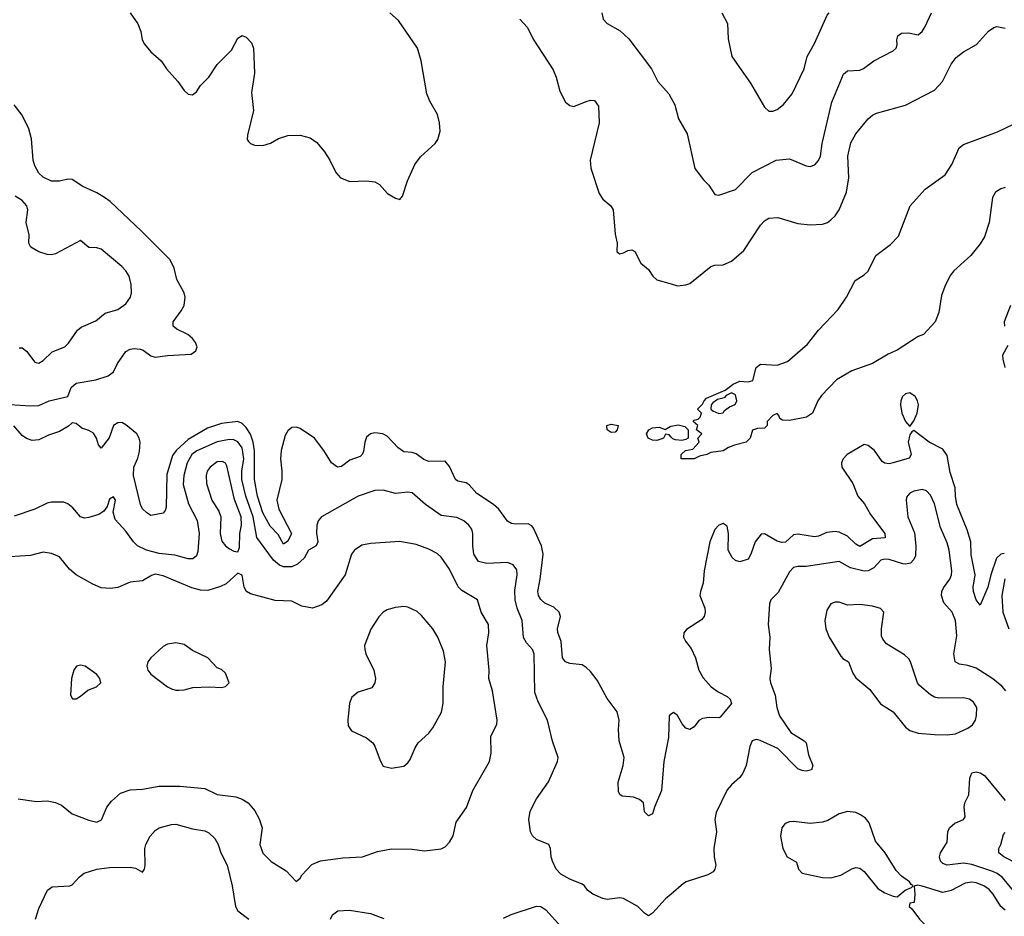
# Model space of a CAD drawing. Header units: inches. Extents: x 1384664 to 1536621, y 460766 to 646467.
# Tile 481 of 488: x 1456857 to 1461606, y 635643 to 639968. Entities that reach past the tile are written whole.
import ezdxf

# ---------------------------------------------------------------- set-up
doc = ezdxf.new("R2010")
doc.units = ezdxf.units.IN
doc.header["$MEASUREMENT"] = 0
doc.layers.add('B4653', color=7, linetype='Continuous')
doc.layers.add('B4663', color=7, linetype='Continuous')

msp = doc.modelspace()

# ---------------------------------------------------------------- linework, layer by layer
at = {"layer": 'B4653', "color": 5}
for points, elevation in [([(1457389.9, 640000), (1457427.9, 639947.9), (1457442, 639910), (1457448.7, 639870), (1457459.3, 639850), (1457490, 639813.4), (1457539.1, 639770), (1457565.5, 639730), (1457619.3, 639670), (1457650, 639625.5), (1457670, 639608.2), (1457690, 639605.5), (1457710, 639620.5), (1457729.8, 639650.2), (1457768.9, 639691.1), (1457810, 639752.2), (1457878.9, 639821.1), (1457910, 639878.8), (1457930, 639890.6), (1457950, 639884), (1457975.8, 639855.8), (1457985.5, 639830), (1457990.3, 639710), (1457975.8, 639615.8), (1457984.2, 639530), (1457955.5, 639410), (1457954, 639390), (1457960.4, 639380.4), (1457970.5, 639370.5), (1457990, 639363), (1458030, 639360.5), (1458067.7, 639372.3), (1458104.9, 639395.1), (1458150, 639408.4), (1458210, 639410.4), (1458257.5, 639397.5), (1458290, 639375.5), (1458327.7, 639330), (1458353, 639290), (1458382, 639230), (1458405.1, 639205.1), (1458450, 639187.7), (1458530, 639190.6), (1458570, 639184.9), (1458592.3, 639172.3), (1458631, 639130), (1458670, 639106.8), (1458690, 639101), (1458703.7, 639116.3), (1458727.8, 639190), (1458762.4, 639270), (1458790, 639305.5), (1458861.2, 639370), (1458874, 639390), (1458886, 639430), (1458882, 639470), (1458871.8, 639510), (1458834.8, 639574.7), (1458820.5, 639610), (1458794, 639770), (1458776.1, 639830), (1458684.4, 639964.4), (1458641.8, 640000)], 720), ([(1459664.9, 640000), (1459670.6, 639970), (1459690.7, 639950), (1459753.1, 639913.1), (1459795.6, 639875.6), (1459904.9, 639730), (1459935.5, 639670), (1459988.2, 639610), (1460000, 639589.1)], 740), ([(1459270.1, 639970.1), (1459306, 639930), (1459333.3, 639873.3), (1459430, 639725.3), (1459444.3, 639690), (1459462.5, 639622.5), (1459490.2, 639570.2), (1459510, 639553.1), (1459530, 639548.9), (1459590, 639573.7), (1459610, 639579.5), (1459630, 639578.4), (1459648.7, 639550), (1459651.3, 639470), (1459609.3, 639290), (1459611.3, 639251.3), (1459651.7, 639130), (1459670, 639101.3), (1459708, 639070), (1459720.4, 639050), (1459730, 638934), (1459738.8, 638890), (1459738, 638850), (1459750, 638838), (1459770, 638842.8), (1459790, 638854.8), (1459810, 638857.3), (1459824.7, 638850), (1459852.8, 638792.8), (1459890, 638762.8), (1459910.6, 638730), (1459930, 638713), (1460000, 638693)], 720), ([(1456810, 638112.3), (1456910, 638104.9), (1456950, 638107.3), (1456999.5, 638130), (1457089.8, 638150.2), (1457106.2, 638193.8), (1457130, 638215.2), (1457225.2, 638230), (1457284.5, 638250), (1457309.6, 638270), (1457329.8, 638310), (1457370, 638367.2), (1457390, 638378.8), (1457410, 638382.4), (1457439, 638379), (1457453.5, 638373.5), (1457490, 638346.7), (1457510, 638339.6), (1457570, 638348.6), (1457684.7, 638355.3), (1457706.6, 638370), (1457713.3, 638390), (1457706, 638410), (1457691.2, 638430), (1457668.2, 638450), (1457614.5, 638474.5), (1457598.2, 638490), (1457597.3, 638510), (1457636.3, 638563.7), (1457649.9, 638590), (1457655.8, 638630), (1457650.3, 638650), (1457615.1, 638715.1), (1457601.9, 638770), (1457582.7, 638810), (1457443.8, 638950), (1457293.1, 639090), (1457266.3, 639110), (1457230, 639132), (1457162.4, 639162.4), (1457110, 639196.2), (1457090, 639198.8), (1457050, 639188.9), (1457010, 639188.7), (1456970, 639208.5), (1456950, 639227.5), (1456930, 639263.5), (1456921.7, 639290), (1456913.7, 639393.7), (1456901.2, 639441.2), (1456870, 639507), (1456830, 639556.2)], 720), ([(1456855.4, 638384.6), (1456870, 638384.9), (1456890, 638369), (1456930, 638316), (1456950, 638310.3), (1456970, 638323.6), (1457013.6, 638366.4), (1457075.1, 638390), (1457092.8, 638407.2), (1457135.8, 638470), (1457154.5, 638485.5), (1457224.4, 638515.6), (1457270, 638552.7), (1457330, 638570.5), (1457370, 638597), (1457392.3, 638630), (1457396.4, 638650), (1457395.3, 638690), (1457385.3, 638730), (1457370, 638756.4), (1457350, 638777.4), (1457250, 638860.4), (1457230, 638867.2), (1457190, 638869.7), (1457150, 638902.7), (1457030, 638838.5), (1457010, 638833.7), (1456990, 638835.2), (1456950, 638847.6), (1456910.9, 638870), (1456901, 638890), (1456903.6, 638930), (1456888.7, 638990), (1456896.2, 639050), (1456892.3, 639070), (1456870, 639095.7), (1456836.2, 639116.2)], 740), ([(1460000, 636617.8), (1459990.4, 636610), (1459985.9, 636505.9), (1459964.3, 636390), (1459953.2, 636250), (1459918.8, 636170), (1459910, 636138), (1459890, 636128), (1459870, 636148), (1459866, 636190), (1459846.6, 636206.6), (1459817.5, 636217.5), (1459763.5, 636223.5), (1459751.3, 636231.3), (1459744.8, 636244.7), (1459743.5, 636290), (1459768.4, 636370), (1459772.9, 636410), (1459748.9, 636490), (1459744.8, 636544.8), (1459747.8, 636590), (1459738.3, 636630), (1459690, 636694.2), (1459642.1, 636782.1), (1459610, 636824.1), (1459590, 636843.8), (1459570, 636855.6), (1459510, 636863.2), (1459490.5, 636870.5), (1459475.9, 636890), (1459469.3, 636969.3), (1459452.2, 637012.2), (1459451.4, 637030), (1459465.3, 637090), (1459458.7, 637110), (1459433.6, 637133.6), (1459390, 637154), (1459370, 637171.3), (1459358.8, 637190), (1459355.7, 637210), (1459367.9, 637270), (1459382.3, 637390), (1459374.6, 637430), (1459336.1, 637516.1), (1459327.2, 637527.2), (1459310, 637535.8), (1459250, 637535.3), (1459230, 637538.2), (1459210, 637548.4), (1459167.5, 637607.5), (1459142.6, 637630), (1459062, 637682), (1459024.4, 637724.4), (1459010, 637733.3), (1458970, 637741.7), (1458958.7, 637750), (1458930, 637812.3), (1458910, 637838.3), (1458830, 637836.5), (1458806.1, 637846.1), (1458770, 637874.6), (1458750, 637880.6), (1458710, 637883.2), (1458682.8, 637902.8), (1458630, 637958.9), (1458609.3, 637970), (1458570, 637975.2), (1458549, 637971), (1458530, 637954), (1458521.4, 637930), (1458514.7, 637885.3), (1458509.4, 637870.6), (1458499.3, 637860.7), (1458450, 637842.7), (1458410, 637813.1), (1458390, 637809.7), (1458361.1, 637830), (1458324.7, 637890), (1458279.7, 637950), (1458210, 637996.1), (1458190, 638002.2), (1458170, 638001.3), (1458150, 637984.2), (1458138, 637962), (1458118.5, 637890), (1458114.4, 637850), (1458122.2, 637790), (1458121.7, 637750), (1458097.2, 637650), (1458106.9, 637606.9), (1458168.6, 637490), (1458150, 637453.3), (1458130, 637438.7), (1458104.5, 637484.5), (1458064.9, 637524.9), (1458029.9, 637590), (1458003.7, 637670), (1457990.3, 637750.3), (1457989, 637889), (1457983.5, 637930), (1457970, 637968.7), (1457950, 638000.3), (1457930, 638020.6), (1457910, 638030.3), (1457830, 638019.7), (1457762.7, 637997.3), (1457670, 637942.5), (1457611.5, 637890), (1457594.2, 637865.8), (1457566.2, 637773.8), (1457563, 637617), (1457559.2, 637600.8), (1457550, 637587), (1457490, 637577.2), (1457470, 637588.7), (1457450, 637608.7), (1457439.9, 637630), (1457405.6, 637770), (1457408.2, 637810), (1457427.4, 637852.6), (1457435.6, 637884.4), (1457437.8, 637930), (1457434, 637950), (1457421.6, 637970), (1457370, 638014.1), (1457350, 638024.2), (1457330, 638024), (1457310.2, 638010), (1457288.5, 637951.5), (1457250, 637900.9), (1457237.7, 637917.7), (1457228.4, 637950), (1457212.8, 637972.8), (1457190, 637986.9), (1457156.9, 637996.9), (1457130, 638020.5), (1457110, 638022.9), (1457093.4, 638006.6), (1457050, 637980.9), (1456996, 637964), (1456950, 637940.7), (1456918, 637938), (1456890, 637948), (1456870, 637962), (1456829.1, 638009.1)], 720), ([(1460000, 637954.2), (1459990, 637965.2), (1459971.6, 637968.4), (1459962.8, 637950), (1459954.4, 637945.6), (1459930, 637938.5), (1459910, 637940.5), (1459889.2, 637950), (1459880.9, 637970), (1459892.3, 637990), (1459910, 637998.9), (1459941.7, 638001.7), (1459970, 637990.7), (1459994, 638006), (1460000, 638007.1)], 680), ([(1460000, 635750.7), (1459972.8, 635727.2), (1459910, 635658), (1459890, 635646), (1459870, 635658), (1459839, 635690), (1459770, 635729.3), (1459750, 635732.3), (1459690, 635724.5), (1459669.6, 635729.6), (1459622, 635750), (1459595.3, 635770), (1459582, 635790), (1459570, 635799), (1459510, 635822), (1459467, 635847), (1459445.1, 635870), (1459427.3, 635910), (1459420.7, 635930), (1459418, 635970), (1459409.5, 635989.5), (1459350, 636014.5), (1459331.1, 636031.1), (1459321.3, 636050), (1459313.5, 636110), (1459319.8, 636150), (1459349.9, 636210.1), (1459407.5, 636292.5), (1459451.6, 636390), (1459454, 636410), (1459427.5, 636487.5), (1459403.5, 636590), (1459357.5, 636677.5), (1459342, 636722), (1459338.2, 636910), (1459329.9, 636929.9), (1459301.8, 636961.8), (1459287.6, 636987.6), (1459280.8, 637070), (1459256.4, 637130), (1459246.3, 637170), (1459244.8, 637215.2), (1459257.2, 637290), (1459254.3, 637314.3), (1459238.1, 637338.1), (1459210, 637349.8), (1459110, 637344.5), (1459070, 637355.1), (1459047.2, 637390), (1459042.3, 637430), (1459042.5, 637490), (1459037.2, 637510), (1459023.1, 637530), (1458998.9, 637550), (1458966.3, 637566.3), (1458890, 637576.5), (1458814, 637630), (1458750, 637686.3), (1458730, 637689.7), (1458670, 637683.1), (1458610, 637699.3), (1458570, 637697.1), (1458490, 637669.1), (1458313, 637570), (1458296.4, 637550), (1458290, 637528.7), (1458288.4, 637491.6), (1458295.3, 637450), (1458287.5, 637430), (1458250.1, 637409.9), (1458228.7, 637370), (1458197.9, 637342.1), (1458170, 637328.8), (1458130, 637328.5), (1458110, 637336.5), (1458080.8, 637360.8), (1458001.1, 637470), (1457983.6, 637570), (1457948.6, 637670), (1457928.9, 637750), (1457929.4, 637790), (1457937.8, 637850), (1457930, 637902.2), (1457910, 637932.2), (1457890, 637940.6), (1457870, 637942.4), (1457810, 637931.8), (1457711.3, 637888.7), (1457688, 637870), (1457664.3, 637830), (1457648.5, 637770), (1457645.7, 637725.7), (1457672.1, 637632.1), (1457712.8, 637552.8), (1457722.2, 637490), (1457716.8, 637403.2), (1457710, 637382), (1457692.1, 637367.9), (1457670, 637367.1), (1457605.3, 637385.3), (1457530, 637393.9), (1457468.2, 637410), (1457426, 637430), (1457406.1, 637450), (1457370, 637501.6), (1457317.3, 637557.3), (1457307.5, 637592.5), (1457319.7, 637650), (1457310, 637666.6), (1457290, 637655.1), (1457279.4, 637620.6), (1457263, 637597), (1457238.3, 637581.7), (1457190, 637566.6), (1457170, 637564), (1457150, 637569.7), (1457113.7, 637613.7), (1457090, 637633.3), (1457070, 637640.5), (1457010, 637640.5), (1456990, 637635.8), (1456930, 637606.4), (1456830, 637572.6)], 740), ([(1456850, 636210.5), (1456937.6, 636197.6), (1456990, 636200.3), (1457030, 636192.9), (1457058.7, 636178.7), (1457110, 636138), (1457190, 636107), (1457230, 636098), (1457251.1, 636108.9), (1457277.6, 636170), (1457300.6, 636199.4), (1457343.5, 636236.5), (1457390, 636254), (1457450, 636256.5), (1457530, 636270.3), (1457630, 636271.8), (1457750, 636259.5), (1457810, 636230.3), (1457899, 636219), (1457930, 636208.9), (1457959.5, 636190), (1457991.8, 636151.8), (1458012.9, 636112.9), (1458027.1, 636070), (1458015.3, 635990), (1458030, 635947.3), (1458070, 635907.3), (1458143, 635863), (1458190, 635811), (1458210, 635826.8), (1458218.3, 635841.7), (1458266.3, 635893.7), (1458308.3, 635911.7), (1458415.1, 635924.9), (1458510, 635930.4), (1458583.8, 635956.2), (1458650, 635968.8), (1458750, 635967.2), (1458810, 635959.5), (1458890, 635968.4), (1458910, 635979.1), (1458930, 636000.7), (1458948.1, 636031.9), (1458962.8, 636097.2), (1459011.6, 636168.4), (1459043.5, 636250), (1459123.5, 636390), (1459131, 636430), (1459129.7, 636510), (1459158.3, 636570), (1459159.8, 636590), (1459137.7, 636730), (1459120.5, 636790), (1459120.9, 636830), (1459109.8, 636950), (1459119.3, 637010), (1459118, 637050), (1459083.1, 637110), (1459065.6, 637170), (1458990, 637215.1), (1458972.2, 637232.2), (1458930, 637317.7), (1458890, 637375.1), (1458870, 637393), (1458830, 637414.7), (1458770, 637436.3), (1458690, 637451.3), (1458550, 637442), (1458507.2, 637432.8), (1458472.4, 637410), (1458458, 637390), (1458427.4, 637290), (1458337.1, 637162.9), (1458314.4, 637145.6), (1458270, 637129.6), (1458218.4, 637138.4), (1458170, 637164), (1458090, 637166.6), (1457970, 637198.9), (1457952, 637210), (1457939.6, 637230), (1457930, 637288), (1457910, 637299), (1457852.5, 637247.5), (1457826.2, 637233.8), (1457764.8, 637215.2), (1457730, 637216.1), (1457687, 637227), (1457550, 637285), (1457510, 637292.7), (1457492.4, 637287.6), (1457450, 637261.3), (1457390, 637254.3), (1457330, 637228.4), (1457295.5, 637224.5), (1457250, 637227.9), (1457210, 637244.5), (1457130, 637290.8), (1457097.6, 637317.6), (1457050, 637376.3), (1457010, 637393), (1456970, 637399.7), (1456910, 637383.9), (1456810, 637376.3)], 760), ([(1456933.4, 635630), (1456950, 635681.3), (1456991.1, 635770), (1457014.2, 635785.8), (1457099.3, 635790), (1457110, 635794.9), (1457145.6, 635834.4), (1457168.6, 635851.4), (1457229.2, 635870), (1457290, 635879.4), (1457390, 635880.5), (1457415.5, 635875.5), (1457450, 635856), (1457459.3, 635870), (1457462.7, 635890), (1457461.6, 635970), (1457466.3, 635990), (1457486.6, 636030), (1457510, 636057), (1457530, 636070.3), (1457590, 636086.7), (1457610, 636087), (1457690, 636066), (1457750, 636055.9), (1457770, 636045.2), (1457798.7, 636018.7), (1457814.7, 635990), (1457826.7, 635950), (1457858, 635890), (1457881.8, 635790), (1457898.2, 635690), (1457910.1, 635670.1), (1457963.1, 635630)], 740), ([(1458356.9, 635630), (1458366, 635650), (1458390.9, 635669.1), (1458447.7, 635672.3), (1458550, 635656.5), (1458613.4, 635633.4)], 740), ([(1459190, 635634), (1459227.5, 635652.5), (1459350, 635692.7), (1459370, 635690.5), (1459394.7, 635674.7), (1459470, 635590.8)], 740)]:
    msp.add_lwpolyline(points, dxfattribs=dict(at, elevation=elevation))
for points, elevation in [([(1459710, 637976), (1459690, 637989.2), (1459689.4, 638010), (1459710, 638017.4), (1459744, 638010), (1459738.8, 637990), (1459730, 637979)], 680), ([(1457836.2, 637836.2), (1457810, 637835.2), (1457775.5, 637810), (1457762.2, 637790), (1457756.3, 637770), (1457759, 637730), (1457783.8, 637650), (1457817.3, 637597.3), (1457827, 637570), (1457824.8, 637490), (1457832.7, 637452.7), (1457850, 637430.3), (1457870, 637414.9), (1457890, 637404.4), (1457910, 637401), (1457918, 637422), (1457919.3, 637490), (1457927.8, 637530), (1457925.3, 637570), (1457894.1, 637654.1), (1457855.9, 637815.9), (1457850, 637828.2)], 760), ([(1458710, 637137.4), (1458667.7, 637132.2), (1458630, 637121.3), (1458610.2, 637109.8), (1458590, 637087.3), (1458551.2, 637028.8), (1458521.1, 636950), (1458522, 636930), (1458527.2, 636910), (1458564.9, 636830), (1458573.4, 636790), (1458570.7, 636770), (1458554.9, 636745.1), (1458490, 636725.1), (1458459.9, 636700.1), (1458448.7, 636671.3), (1458440.5, 636590), (1458442, 636562), (1458457.3, 636537.3), (1458530, 636504), (1458559.9, 636479.9), (1458570, 636464.7), (1458595.2, 636395.2), (1458610, 636367.3), (1458650, 636357.1), (1458710, 636368), (1458730, 636382.8), (1458741, 636399), (1458763.9, 636456.1), (1458779.2, 636480.8), (1458830, 636526.4), (1458850, 636552.7), (1458891.5, 636628.5), (1458899.2, 636670), (1458899.8, 636750), (1458910.9, 636870), (1458901.6, 636921.6), (1458874, 636990), (1458849.7, 637030), (1458794.8, 637094.8), (1458773.6, 637113.6), (1458730, 637134.7)], 780), ([(1457610, 636962), (1457570, 636956), (1457550, 636944), (1457490.6, 636889.4), (1457476, 636870), (1457471, 636850), (1457476, 636830), (1457490.6, 636810.6), (1457570, 636750.7), (1457590, 636740.5), (1457610, 636734), (1457625.6, 636734.4), (1457650, 636736), (1457692.7, 636747.3), (1457770.8, 636750.8), (1457830, 636746.8), (1457850, 636752), (1457868, 636770), (1457850, 636815.3), (1457830, 636834), (1457810, 636842), (1457765.2, 636890), (1457690, 636925.1), (1457650, 636954)], 780), ([(1457150, 636854.5), (1457130.7, 636849.3), (1457118.8, 636830), (1457107.3, 636790), (1457102, 636710), (1457112.7, 636692.7), (1457130, 636692), (1457150, 636704.7), (1457186.6, 636733.4), (1457228, 636750), (1457248, 636770), (1457244, 636790), (1457229.2, 636810), (1457172.7, 636850)], 780)]:
    msp.add_lwpolyline(points, close=True, dxfattribs=dict(at, elevation=elevation))
at = {"layer": 'B4663', "color": 5}
for points, elevation in [([(1460000, 639589.1), (1460017.7, 639557.7), (1460034.4, 639490), (1460077.2, 639417.2), (1460113.4, 639250), (1460155.5, 639195.5), (1460181, 639170), (1460210, 639124.7), (1460230, 639121), (1460310, 639148), (1460389.9, 639230.1), (1460505.2, 639290), (1460570, 639296.9), (1460650, 639262.6), (1460670, 639260.3), (1460691.7, 639268.3), (1460710, 639288.2), (1460718.8, 639310), (1460728.4, 639370), (1460774, 639570), (1460830, 639704.4), (1460850, 639720.3), (1460910, 639724.9), (1460927.7, 639732.3), (1460977, 639770), (1461070, 639817), (1461084.2, 639830), (1461090, 639846), (1461087.3, 639870), (1461092.8, 639890), (1461110, 639903.2), (1461144.7, 639904.7), (1461190, 639894.4), (1461210, 639910.4), (1461224.9, 639935.1), (1461255.1, 640000)], 740), ([(1460244.5, 640000), (1460270.4, 639950), (1460274.6, 639874.6), (1460292.4, 639790), (1460381.4, 639661.4), (1460450, 639546), (1460470, 639526.8), (1460490, 639526.8), (1460510, 639534.8), (1460541.2, 639558.8), (1460583, 639610), (1460641.5, 639730), (1460655.6, 639790), (1460690, 639853), (1460751.1, 639990), (1460761.7, 640000)], 760), ([(1460000, 638693), (1460030, 638684.4), (1460070, 638688.5), (1460090, 638695.8), (1460190, 638777.1), (1460210, 638784.4), (1460250, 638784.9), (1460290, 638803.1), (1460350, 638854.9), (1460430, 638976.9), (1460450, 638998.2), (1460470, 639011), (1460514.4, 639014.4), (1460610, 638984.9), (1460670, 638978.4), (1460730, 638982.2), (1460753.6, 638990), (1460770, 639002.6), (1460790, 639021.3), (1460810, 639050.4), (1460844.8, 639135.2), (1460855.6, 639204.4), (1460851.6, 639310), (1460866.5, 639373.5), (1460890, 639417.1), (1460949.7, 639490), (1460970, 639507.2), (1460990, 639516.5), (1461130, 639555.6), (1461270, 639627.6), (1461307.4, 639670), (1461350, 639752.4), (1461374.5, 639785.5), (1461410, 639813.4), (1461471.7, 639848.3), (1461530, 639912.2), (1461556, 639930), (1461570, 639935.3), (1461610, 639926.3)], 720), ([(1461610, 639158.7), (1461590, 639152.6), (1461563.7, 639136.3), (1461549.6, 639110.4), (1461532.7, 638990), (1461510, 638921.1), (1461490, 638886), (1461445.3, 638830), (1461362.8, 638757.2), (1461345.3, 638734.7), (1461318.9, 638681.1), (1461303.1, 638636.9), (1461290, 638555.3), (1461273, 638510), (1461216, 638450), (1461190, 638439.7), (1461090, 638374.2), (1461045.7, 638354.3), (1460970, 638309.6), (1460870, 638274.7), (1460796.3, 638230), (1460724.1, 638155.9), (1460706.8, 638130), (1460681, 638070), (1460651.3, 638050), (1460570, 638034), (1460536.4, 638036.4), (1460524, 638044), (1460519, 638059), (1460510, 638068), (1460490, 638058), (1460462, 638030), (1460462, 638010), (1460450, 637998), (1460416.4, 637996.4), (1460391.6, 637988.4), (1460380.7, 637950), (1460361, 637930), (1460304.4, 637915.6), (1460275.2, 637904.7), (1460250, 637888.9), (1460190, 637879.6), (1460170.8, 637870), (1460136.7, 637863.3), (1460110, 637849.6), (1460048, 637850), (1460048, 637870), (1460068, 637890), (1460103.1, 637896.9), (1460134, 637930), (1460128, 637950), (1460148, 637970), (1460122, 637990), (1460128, 638010), (1460105.2, 638030), (1460110, 638036), (1460130, 638041), (1460139, 638050), (1460146, 638070), (1460126, 638090), (1460150, 638114), (1460158, 638130), (1460170, 638142), (1460259, 638181), (1460298, 638210), (1460330, 638224.7), (1460370, 638221), (1460392.5, 638227.5), (1460409.2, 638290), (1460430, 638305.5), (1460510, 638301.3), (1460560.7, 638319.3), (1460656.5, 638403.5), (1460710, 638470.4), (1460804.5, 638570), (1460844.5, 638630), (1460886.6, 638710), (1460930, 638737.4), (1460950, 638755.6), (1460986.8, 638830), (1461056.5, 638883.5), (1461095.8, 638924.2), (1461151.3, 639070), (1461225, 639150), (1461320.4, 639219.6), (1461353.6, 639270), (1461388.6, 639350), (1461410, 639364.9), (1461573.6, 639426.4), (1461650, 639463.1)], 680), ([(1461635.2, 638590), (1461605.5, 638510), (1461606.9, 638490)], 720), ([(1461623.8, 638396.2), (1461598, 638350), (1461599, 638330), (1461608.4, 638290)], 720), ([(1460000, 638007.1), (1460033.2, 638013.2), (1460065.5, 638005.5), (1460080.7, 637990), (1460081, 637950), (1460070, 637942.7), (1460050, 637938), (1460020.8, 637940.8), (1460006.7, 637946.7), (1460000, 637954.2)], 680), ([(1461606.1, 637393.9), (1461590, 637389.9), (1461569, 637371), (1461540.6, 637290), (1461527.4, 637230), (1461490, 637143.7), (1461470, 637169.5), (1461457.7, 637210), (1461456.2, 637230), (1461465.4, 637290), (1461447, 637387), (1461444.1, 637450), (1461426.5, 637506.5), (1461377.6, 637630), (1461369.9, 637670), (1461368.5, 637710), (1461344.4, 637784.4), (1461330, 637865.7), (1461310, 637895.9), (1461243, 637930), (1461170, 637986.6), (1461159.8, 637980.2), (1461150, 637965.2), (1461142, 637930), (1461156.6, 637870), (1461146.9, 637853.1), (1461070, 637829.9), (1461050, 637825.8), (1461030, 637828.4), (1461017, 637837), (1460980.7, 637890), (1460950, 637913.7), (1460930, 637918.5), (1460847.7, 637870), (1460828.1, 637850), (1460820.7, 637830), (1460822, 637810), (1460876.1, 637730), (1460900.4, 637670), (1460932.1, 637632.1), (1460961.2, 637581.2), (1461029.2, 637490), (1461030.7, 637469.3), (1460970, 637463.2), (1460910, 637426.9), (1460890, 637438.1), (1460850, 637476.3), (1460810, 637496.4), (1460790, 637499.5), (1460750, 637493.9), (1460710, 637477.1), (1460690, 637473.6), (1460610, 637486.7), (1460590, 637483.9), (1460550, 637447.8), (1460533.2, 637446.8), (1460510, 637453), (1460450, 637487.4), (1460433.7, 637486.3), (1460404.6, 637450), (1460383.5, 637390), (1460370, 637366), (1460330, 637352.6), (1460310, 637359.7), (1460294, 637374), (1460274.2, 637410), (1460275.5, 637490), (1460270, 637525.2), (1460250, 637538), (1460230, 637529.2), (1460210, 637508.7), (1460186.4, 637450), (1460158, 637310), (1460153.1, 637250), (1460140.4, 637210), (1460138, 637190), (1460161.6, 637130), (1460163.8, 637110), (1460159.1, 637090), (1460146.2, 637073.8), (1460073, 637027), (1460060.7, 637010), (1460059.1, 636990), (1460068, 636970), (1460095.6, 636935.6), (1460116.9, 636890), (1460132.4, 636830), (1460153.4, 636793.4), (1460192.4, 636750), (1460225.8, 636725.8), (1460270, 636703.1), (1460284.4, 636690), (1460290.4, 636670), (1460235.9, 636604.1), (1460230, 636600.5), (1460182.5, 636602.5), (1460150, 636597.5), (1460132.8, 636587.2), (1460110, 636557.6), (1460090, 636543.6), (1460070, 636551.5), (1460052.4, 636572.4), (1460030, 636612.6), (1460010, 636626), (1460000, 636617.8)], 720), ([(1461612.7, 636730), (1461593.7, 636753.7), (1461550, 636789.3), (1461470, 636839.6), (1461430, 636852.5), (1461390, 636858.8), (1461369.8, 636870), (1461362.2, 636910), (1461376.4, 636996.4), (1461370.8, 637070), (1461355.1, 637110), (1461314.9, 637154.9), (1461303.4, 637190), (1461305, 637210), (1461312.6, 637227.4), (1461342.8, 637270), (1461351.4, 637290), (1461352.8, 637310), (1461339.4, 637410), (1461330, 637444.5), (1461298.8, 637518.8), (1461270, 637632), (1461250, 637675.1), (1461230, 637695.1), (1461210, 637701.3), (1461170, 637694.3), (1461150, 637684.5), (1461134.4, 637665.6), (1461132.4, 637650), (1461141.5, 637570), (1461172.9, 637492.9), (1461180.1, 637430), (1461177.9, 637382.1), (1461170, 637363.5), (1461153.6, 637346.4), (1461130, 637341.3), (1461116.6, 637343.4), (1461050, 637364.7), (1461030, 637366.1), (1461010, 637360.2), (1460976.3, 637323.7), (1460948.8, 637308.8), (1460930, 637308.3), (1460863.6, 637323.6), (1460810, 637354.2), (1460650, 637330.8), (1460610, 637330.9), (1460590, 637326.3), (1460570, 637305.1), (1460515.4, 637204.6), (1460479.5, 637170), (1460474, 637150), (1460467.3, 637050), (1460475.2, 636990), (1460471.3, 636930), (1460482, 636838), (1460475.5, 636790), (1460478.4, 636770), (1460501.7, 636710), (1460509.3, 636650), (1460522.2, 636610), (1460576.5, 636530), (1460641.3, 636490), (1460650, 636479.3), (1460661.8, 636421.8), (1460682.4, 636370), (1460675.5, 636350), (1460650, 636343.5), (1460630, 636346), (1460610, 636354.7), (1460513, 636453), (1460429.1, 636490.9), (1460410, 636495.3), (1460390.3, 636489.7), (1460378.2, 636461.8), (1460360.4, 636370), (1460345.5, 636334.5), (1460330, 636312.7), (1460290, 636278), (1460270, 636252.7), (1460216.7, 636143.3), (1460210.3, 636110), (1460218.3, 636050), (1460204.4, 635970), (1460206.3, 635930), (1460214.4, 635890), (1460210.4, 635870), (1460201.4, 635858.6), (1460176.5, 635843.5), (1460071.3, 635810), (1460058.5, 635801.5), (1460000, 635750.7)], 740), ([(1461608.6, 637271.4), (1461594.1, 637190), (1461598.9, 637110), (1461627.8, 637030)], 740), ([(1461650, 635765.6), (1461597.7, 635830), (1461571.2, 635850), (1461550, 635859.4), (1461450, 635893.4), (1461410, 635898.9), (1461330, 635890.8), (1461310, 635898.5), (1461297.7, 635910), (1461293.7, 635930), (1461298.3, 635950), (1461330, 636001), (1461334, 636050), (1461341.1, 636070), (1461367.8, 636092.2), (1461409.6, 636110), (1461416.8, 636123.2), (1461411.9, 636170), (1461415.4, 636190), (1461435.2, 636230), (1461439.8, 636310), (1461450, 636334.6), (1461470, 636340.8), (1461490, 636335.5), (1461510, 636322.8), (1461610, 636202.4)], 740), ([(1461670, 635896.2), (1461604.2, 635930), (1461579.7, 635950), (1461578.9, 635970), (1461589.8, 635990.2), (1461602, 636038), (1461610, 636048)], 720), ([(1461610, 635673.6), (1461588.7, 635690), (1461552.5, 635750), (1461532.4, 635772.4), (1461506.8, 635790), (1461470, 635805.3), (1461450, 635807.8), (1461417.1, 635802.9), (1461350, 635768.5), (1461310, 635758.8), (1461210.5, 635789.5), (1461186.8, 635793.2), (1461171.6, 635788.4), (1461174.8, 635750), (1461170.8, 635709.2), (1461150, 635706), (1461146.8, 635690), (1461159.9, 635679.9), (1461196.4, 635630), (1461339.5, 635490), (1461430, 635423.2), (1461476.2, 635376.2), (1461559.2, 635270), (1461608.4, 635170)], 760)]:
    msp.add_lwpolyline(points, dxfattribs=dict(at, elevation=elevation))
for points, elevation in [([(1460290, 638168), (1460264.7, 638155.3), (1460255.3, 638144.7), (1460223.6, 638136.4), (1460199.6, 638120.4), (1460192, 638110), (1460191.3, 638090), (1460200.7, 638080.7), (1460230, 638068.8), (1460250, 638071), (1460257.2, 638082.8), (1460280.2, 638099.8), (1460308.4, 638111.6), (1460315.3, 638130), (1460310, 638158)], 680), ([(1461150, 638168.7), (1461130, 638163.5), (1461115.8, 638150), (1461106.4, 638130), (1461105, 638110), (1461112.2, 638070), (1461130, 638030.4), (1461150, 638006), (1461170, 638033.4), (1461185, 638070), (1461192.4, 638110), (1461187.3, 638130), (1461175.7, 638150)], 720), ([(1460790, 637158.5), (1460769.3, 637150.7), (1460750, 637119.3), (1460740.8, 637070), (1460746, 637030), (1460762, 636990), (1460818, 636898), (1460827.1, 636887.1), (1460854.4, 636870), (1460875.3, 636815.3), (1460890, 636794), (1460958, 636738), (1461008.6, 636668.6), (1461070.3, 636630.3), (1461130, 636556), (1461150, 636538.8), (1461190, 636526.8), (1461270, 636520.5), (1461330, 636518.4), (1461370, 636523.1), (1461430, 636550.2), (1461452.4, 636567.6), (1461466.8, 636590), (1461472.6, 636612.6), (1461472.8, 636650), (1461456.8, 636676.8), (1461438, 636690), (1461410, 636697.2), (1461290, 636696.2), (1461270, 636700.7), (1461250, 636711.8), (1461196.4, 636756.4), (1461186.6, 636770), (1461154.3, 636870), (1461144.9, 636884.9), (1461124.1, 636904.1), (1461038, 636958), (1461019.5, 636979.5), (1461014.5, 636994.5), (1461013.6, 637030), (1461025.1, 637110), (1461008.3, 637128.3), (1460970, 637138.5), (1460910, 637146.4), (1460850, 637143.8), (1460810, 637158.2)], 760), ([(1460850, 636148.2), (1460810, 636136.9), (1460755.2, 636104.8), (1460730, 636097.6), (1460670, 636090.8), (1460590, 636101.1), (1460570, 636098.9), (1460549.2, 636090.8), (1460532.4, 636070), (1460526.4, 636030), (1460537.1, 635970), (1460559.3, 635930), (1460603.7, 635903.7), (1460613.1, 635870), (1460631.1, 635851.1), (1460730, 635830.2), (1460770, 635829.1), (1460817.8, 635842.2), (1460870, 635872), (1460890, 635878.4), (1460910, 635876.3), (1460930, 635859.1), (1460996.7, 635776.7), (1461030, 635756.4), (1461070, 635740.7), (1461090, 635738), (1461128, 635770), (1461158, 635782), (1461166, 635790), (1461156.4, 635796.4), (1461148.7, 635810), (1461110, 635837), (1461084.4, 635864.4), (1461032.1, 635950), (1460985.6, 636005.6), (1460953.7, 636093.7), (1460936.2, 636116.2), (1460912.7, 636132.7), (1460890, 636143.5)], 760)]:
    msp.add_lwpolyline(points, close=True, dxfattribs=dict(at, elevation=elevation))

doc.saveas('drawing.dxf')
